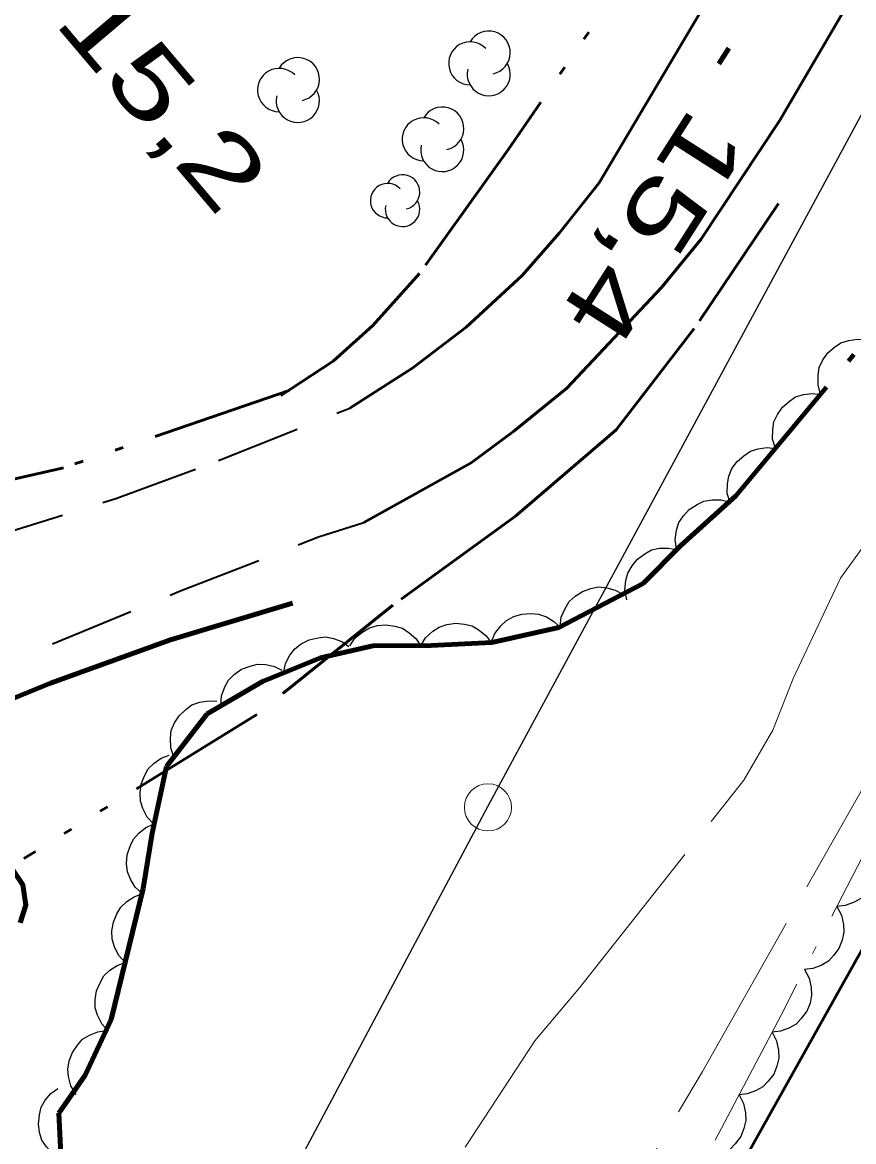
# Model space of a CAD drawing. Extents: x 386081 to 389416, y 5130568 to 5134082.
# Drawn here: x 388083.94 to 388119.2, y 5132496.39 to 5132543.87 of the extents above; entities that cross this region are included whole.
import ezdxf

# ---------------------------------------------------------------- set-up
doc = ezdxf.new("R2010")
doc.units = 0
doc.header["$LTSCALE"] = 1.2
for name, pattern in [('DASH_DOUBLE_DOT', [9.2, 5, -1.2, 0.3, -1.2, 0.3, -1.2]), ('DOT_DASHED', [7.7, 5, -1.2, 0.3, -1.2]), ('LONG_DASHED', [7.5, 6, -1.5]), ('MEDIUM_DASHED', [4.5, 3, -1.5])]:
    doc.linetypes.add(name, pattern=pattern)
for name, color, linetype, lineweight in [('1', 7, 'Continuous', 53), ('2', 7, 'Continuous', 13), ('21', 7, 'LONG_DASHED', 35), ('3', 7, 'Continuous', 140), ('36', 7, 'Continuous', 13), ('4', 7, 'DASH_DOUBLE_DOT', 53), ('44', 7, 'Continuous', 25)]:
    doc.layers.add(name, color=color, linetype=linetype, lineweight=lineweight)

msp = doc.modelspace()

# ---------------------------------------------------------------- linework, layer by layer
at = {"layer": '1'}
msp.add_lwpolyline([(388069.45, 5132417.95), (388103.17, 5132475.01), (388105.15, 5132478.96), (388107.78, 5132483.5), (388119.66, 5132504.72), (388132.24, 5132527.83), (388142.81, 5132546.51), (388163.69, 5132584.01), (388170.23, 5132596.41), (388175.23, 5132604.94), (388175.72, 5132605.13), (388177.83, 5132605.59), (388178.5, 5132605.42), (388179.26, 5132604.9), (388180.48, 5132604.63)], dxfattribs=at)
at = {"layer": '2', "linetype": 'LONG_DASHED'}
for points in [[(388065.84, 5132423.18), (388067.33, 5132424.9), (388070.87, 5132429.55), (388072.75, 5132432.57), (388086.71, 5132454.19), (388091.86, 5132462.74), (388099.79, 5132476.49), (388101.48, 5132480.05), (388104.41, 5132485.49), (388107.19, 5132489.9), (388112.79, 5132499.37), (388120.65, 5132513.26), (388124.94, 5132521.53), (388137.48, 5132544.98), (388140.98, 5132550.83), (388155.26, 5132575.3), (388157.3, 5132579.42), (388158.41, 5132582.4), (388160.1, 5132585.84), (388162.51, 5132589.88), (388166.35, 5132596.99), (388170.81, 5132608.08)], [(388072.27, 5132442.62), (388077.33, 5132448.57), (388089.93, 5132468.74), (388090.87, 5132470.93), (388091.75, 5132473.82), (388095.05, 5132483.59), (388096.31, 5132486.26), (388097.78, 5132488.63), (388105.68, 5132500.66), (388107.57, 5132502.92), (388114.54, 5132511.72), (388115.78, 5132513.84), (388116.63, 5132516.04), (388118.64, 5132520.3), (388119.64, 5132521.66), (388120.94, 5132523.98), (388122.01, 5132526.51), (388125.42, 5132531.75)]]:
    msp.add_lwpolyline(points, dxfattribs=at)
at = {"layer": '21', "linetype": 'Continuous', "lineweight": 53}
for points in [[(388098.42, 5132522.66), (388102.98, 5132525.19), (388104.79, 5132526.53), (388107.03, 5132528.36), (388111.05, 5132532.62), (388112.72, 5132534.66), (388116.06, 5132539.7), (388119.98, 5132546.42), (388127.85, 5132560.88), (388146.2, 5132592.04), (388156.07, 5132609.34), (388160.84, 5132618.07), (388162.81, 5132620.51), (388164.03, 5132621.23), (388165.82, 5132621.63), (388168.79, 5132621.26), (388174.11, 5132619.4), (388181.42, 5132616.63), (388184.89, 5132615.25), (388186.07, 5132614.48)], [(388097.83, 5132527.51), (388100.5, 5132529.22), (388102.76, 5132530.94), (388105.14, 5132533.13), (388106.72, 5132534.94), (388108.4, 5132537.07), (388118.89, 5132554.74), (388124.74, 5132565.19), (388129.55, 5132573.12), (388147.84, 5132605.23), (388154.33, 5132616.26)]]:
    msp.add_lwpolyline(points, dxfattribs=at)
at = {"layer": '21', "linetype": 'MEDIUM_DASHED'}
for points in [[(388006.82, 5132435.09), (388017.51, 5132449), (388028.93, 5132464.13), (388049.15, 5132490.46), (388057.63, 5132501.87), (388067.26, 5132514.15), (388068.84, 5132515.78), (388070.21, 5132516.94), (388071.45, 5132517.84), (388072.81, 5132518.63), (388074.76, 5132519.51), (388077.04, 5132520.3), (388087.9, 5132523.67), (388092.26, 5132525.28), (388097.83, 5132527.51)], [(388012.45, 5132436.38), (388020.46, 5132446.74), (388029.69, 5132459.12), (388039.16, 5132471.33), (388050.45, 5132485.5), (388059.43, 5132497.19), (388068.41, 5132508.38), (388069.9, 5132509.97), (388071.05, 5132511), (388072.38, 5132511.9), (388075.24, 5132513.37), (388090.61, 5132519.74), (388096.5, 5132522.04), (388098.42, 5132522.66)]]:
    msp.add_lwpolyline(points, dxfattribs=at)
at = {"layer": '21', "lineweight": 140}
msp.add_lwpolyline([(388095.4, 5132519.23), (388090.22, 5132517.68), (388085.13, 5132515.84), (388075.09, 5132511.73), (388070.64, 5132508.67), (388067.03, 5132504.63), (388060.26, 5132496.2), (388046.93, 5132479.13), (388043.47, 5132474.97), (388036.42, 5132466.75), (388033.07, 5132462.49), (388029.81, 5132458.17), (388023.42, 5132449.42), (388013.95, 5132436.23), (388007.7, 5132427.38)], dxfattribs=at)
at = {"layer": '3'}
msp.add_line((388113.91, 5132542.78), (388113.48, 5132542.11), dxfattribs=at)
at = {"layer": '36', "lineweight": 25}
msp.add_lwpolyline([(388129.01, 5132557.53), (388103.67, 5132510.59), (388080.89, 5132467.79), (388051.76, 5132408.43), (388082.32, 5132390.9), (388112.7, 5132443.67), (388134.68, 5132481.4), (388175.96, 5132550.09), (388203.59, 5132598.84), (388283.16, 5132575.74)], dxfattribs=at)
at = {"layer": '36'}
msp.add_circle((388103.688, 5132510.57), 1, dxfattribs=at)
at = {"layer": '4'}
for points in [[(388118.42, 5132558.69), (388104.53, 5132538.45), (388100.78, 5132533.22), (388098.8, 5132531.01), (388097.12, 5132529.5), (388094.9, 5132528.04)], [(388116.01, 5132536.19), (388112.44, 5132530.88), (388109.13, 5132526.58), (388104.86, 5132522.92), (388099.66, 5132519.15), (388093.88, 5132514.51), (388084, 5132508.4)], [(388095.25, 5132528.26), (388085.68, 5132524.97), (388075.14, 5132522.59)]]:
    msp.add_lwpolyline(points, dxfattribs=at)
at = {"layer": '4', "linetype": 'Continuous', "lineweight": 90}
msp.add_lwpolyline([(388083.84, 5132505.67), (388084.09, 5132506.42), (388083.96, 5132507.28), (388083.47, 5132508.02)], dxfattribs=at)
at = {"layer": '44', "linetype": 'DOT_DASHED', "lineweight": 13}
msp.add_lwpolyline([(388156.81, 5132570.36), (388153.75, 5132563.84), (388149.14, 5132554.88), (388146.25, 5132549.94), (388141.73, 5132542.8), (388138.23, 5132538.04), (388128.19, 5132523.74), (388125.68, 5132519.61), (388121.02, 5132511.29), (388116.12, 5132501.76), (388101.5, 5132474.04)], dxfattribs=at)
at = {"layer": '44', "linetype": 'DOT_DASHED', "lineweight": 90}
msp.add_lwpolyline([(388085.62, 5132495.01), (388085.49, 5132497.6), (388086.6, 5132499.21), (388087.71, 5132501.57), (388089.07, 5132507.13), (388089.44, 5132509.47), (388090.06, 5132512.31), (388091.78, 5132514.54), (388094.13, 5132515.91), (388096.59, 5132516.91), (388098.81, 5132517.42), (388101.28, 5132517.43), (388103.86, 5132517.57), (388106.7, 5132518.2), (388110.27, 5132520.07), (388111.87, 5132521.68), (388114.21, 5132523.79), (388121.24, 5132532.21), (388129.48, 5132545.18)], dxfattribs=at)
at = {"layer": '44'}
for points in [[(388117.8, 5132528.09), (388117.69, 5132528.49), (388117.69, 5132528.9), (388117.74, 5132529.23), (388117.89, 5132529.55), (388118.1, 5132529.85), (388118.39, 5132530.1), (388118.66, 5132530.28), (388119, 5132530.38), (388119.37, 5132530.43), (388119.72, 5132530.4)], [(388115.88, 5132525.79), (388115.76, 5132526.19), (388115.77, 5132526.6), (388115.82, 5132526.92), (388115.97, 5132527.24), (388116.18, 5132527.55), (388116.47, 5132527.79), (388116.74, 5132527.98), (388117.08, 5132528.08), (388117.44, 5132528.13), (388117.8, 5132528.09)], [(388113.96, 5132523.49), (388113.84, 5132523.89), (388113.85, 5132524.29), (388113.9, 5132524.62), (388114.04, 5132524.94), (388114.26, 5132525.24), (388114.55, 5132525.49), (388114.82, 5132525.68), (388115.15, 5132525.78), (388115.52, 5132525.83), (388115.88, 5132525.79)], [(388111.69, 5132521.52), (388111.63, 5132521.93), (388111.69, 5132522.33), (388111.79, 5132522.65), (388111.98, 5132522.94), (388112.23, 5132523.21), (388112.56, 5132523.42), (388112.85, 5132523.56), (388113.2, 5132523.62), (388113.57, 5132523.61), (388113.92, 5132523.53)], [(388109.58, 5132519.38), (388109.5, 5132519.79), (388109.54, 5132520.19), (388109.62, 5132520.51), (388109.8, 5132520.82), (388110.03, 5132521.1), (388110.34, 5132521.33), (388110.63, 5132521.49), (388110.97, 5132521.56), (388111.34, 5132521.57), (388111.7, 5132521.51)], [(388106.75, 5132518.23), (388106.8, 5132518.64), (388106.96, 5132519.01), (388107.13, 5132519.3), (388107.39, 5132519.53), (388107.7, 5132519.73), (388108.06, 5132519.85), (388108.38, 5132519.92), (388108.73, 5132519.89), (388109.09, 5132519.79), (388109.41, 5132519.62)], [(388103.83, 5132517.56), (388103.98, 5132517.95), (388104.23, 5132518.27), (388104.47, 5132518.5), (388104.78, 5132518.66), (388105.13, 5132518.77), (388105.52, 5132518.79), (388105.84, 5132518.77), (388106.17, 5132518.65), (388106.49, 5132518.46), (388106.75, 5132518.21)], [(388097.83, 5132517.42), (388098.06, 5132517.76), (388098.38, 5132518.02), (388098.66, 5132518.19), (388099, 5132518.28), (388099.36, 5132518.32), (388099.74, 5132518.26), (388100.06, 5132518.17), (388100.35, 5132517.98), (388100.63, 5132517.73), (388100.83, 5132517.43)], [(388100.83, 5132517.41), (388101.04, 5132517.76), (388101.35, 5132518.04), (388101.62, 5132518.22), (388101.95, 5132518.33), (388102.32, 5132518.38), (388102.7, 5132518.34), (388103.02, 5132518.27), (388103.32, 5132518.09), (388103.61, 5132517.85), (388103.82, 5132517.57)], [(388095.01, 5132516.27), (388095.1, 5132516.68), (388095.29, 5132517.03), (388095.49, 5132517.3), (388095.77, 5132517.51), (388096.1, 5132517.68), (388096.48, 5132517.76), (388096.8, 5132517.8), (388097.14, 5132517.73), (388097.49, 5132517.6), (388097.79, 5132517.4)], [(388092.36, 5132514.88), (388092.39, 5132515.3), (388092.53, 5132515.68), (388092.69, 5132515.97), (388092.94, 5132516.22), (388093.24, 5132516.43), (388093.6, 5132516.56), (388093.91, 5132516.65), (388094.27, 5132516.63), (388094.63, 5132516.55), (388094.95, 5132516.39)], [(388090.36, 5132512.7), (388090.23, 5132513.09), (388090.22, 5132513.5), (388090.25, 5132513.83), (388090.39, 5132514.15), (388090.59, 5132514.46), (388090.87, 5132514.72), (388091.13, 5132514.92), (388091.47, 5132515.03), (388091.83, 5132515.09), (388092.19, 5132515.07)], [(388089.52, 5132509.86), (388089.24, 5132510.16), (388089.05, 5132510.52), (388088.95, 5132510.83), (388088.93, 5132511.19), (388088.98, 5132511.55), (388089.12, 5132511.91), (388089.27, 5132512.2), (388089.53, 5132512.44), (388089.83, 5132512.65), (388090.16, 5132512.79)], [(388089.03, 5132506.9), (388088.73, 5132507.18), (388088.52, 5132507.53), (388088.4, 5132507.84), (388088.36, 5132508.19), (388088.39, 5132508.56), (388088.51, 5132508.92), (388088.65, 5132509.22), (388088.88, 5132509.48), (388089.18, 5132509.71), (388089.5, 5132509.86)], [(388119.86, 5132509.03), (388120.06, 5132508.66), (388120.14, 5132508.27), (388120.17, 5132507.94), (388120.09, 5132507.59), (388119.95, 5132507.25), (388119.72, 5132506.94), (388119.5, 5132506.71), (388119.19, 5132506.53), (388118.84, 5132506.41), (388118.49, 5132506.36)], [(388088.3, 5132503.99), (388088.02, 5132504.3), (388087.85, 5132504.66), (388087.75, 5132504.98), (388087.74, 5132505.33), (388087.8, 5132505.7), (388087.95, 5132506.05), (388088.11, 5132506.33), (388088.37, 5132506.57), (388088.68, 5132506.78), (388089.01, 5132506.9)], [(388118.49, 5132506.36), (388118.69, 5132506), (388118.77, 5132505.6), (388118.79, 5132505.27), (388118.72, 5132504.93), (388118.58, 5132504.58), (388118.35, 5132504.28), (388118.13, 5132504.04), (388117.82, 5132503.86), (388117.47, 5132503.74), (388117.11, 5132503.69)], [(388087.59, 5132501.07), (388087.31, 5132501.38), (388087.13, 5132501.75), (388087.03, 5132502.06), (388087.03, 5132502.42), (388087.08, 5132502.78), (388087.24, 5132503.13), (388087.4, 5132503.42), (388087.65, 5132503.66), (388087.96, 5132503.86), (388088.3, 5132503.99)], [(388117.11, 5132503.69), (388117.32, 5132503.33), (388117.4, 5132502.93), (388117.42, 5132502.6), (388117.35, 5132502.26), (388117.21, 5132501.92), (388116.98, 5132501.61), (388116.76, 5132501.37), (388116.45, 5132501.2), (388116.1, 5132501.07), (388115.74, 5132501.03)], [(388086.22, 5132498.39), (388086, 5132498.75), (388085.9, 5132499.15), (388085.87, 5132499.47), (388085.93, 5132499.82), (388086.06, 5132500.17), (388086.28, 5132500.48), (388086.49, 5132500.73), (388086.79, 5132500.91), (388087.14, 5132501.05), (388087.49, 5132501.11)], [(388115.74, 5132501.03), (388115.93, 5132500.66), (388116.01, 5132500.26), (388116.03, 5132499.93), (388115.95, 5132499.59), (388115.81, 5132499.25), (388115.58, 5132498.95), (388115.35, 5132498.71), (388115.04, 5132498.54), (388114.69, 5132498.42), (388114.34, 5132498.38)], [(388085.59, 5132495.65), (388085.23, 5132495.87), (388084.96, 5132496.17), (388084.77, 5132496.45), (388084.67, 5132496.78), (388084.62, 5132497.15), (388084.66, 5132497.53), (388084.73, 5132497.85), (388084.91, 5132498.15), (388085.15, 5132498.43), (388085.44, 5132498.65)], [(388114.34, 5132498.38), (388114.53, 5132498.01), (388114.61, 5132497.61), (388114.63, 5132497.28), (388114.55, 5132496.94), (388114.41, 5132496.6), (388114.18, 5132496.29), (388113.95, 5132496.06), (388113.64, 5132495.89), (388113.29, 5132495.76), (388112.94, 5132495.72)]]:
    msp.add_lwpolyline(points, dxfattribs=at)
for centre, radius, start, end in [((388103.722, 5132542.588), 0.914, 282.2692, 149.7263), ((388102.936, 5132542.131), 0.914, 44.1154, 269.804), ((388095.624, 5132541.46), 0.919, 282.2692, 149.7263), ((388103.722, 5132541.674), 0.914, 166.9369, 29.6212), ((388094.834, 5132541.001), 0.919, 44.1154, 269.804), ((388095.624, 5132540.542), 0.919, 166.9369, 29.6212), ((388101.752, 5132539.368), 0.914, 282.2692, 149.7263), ((388100.965, 5132538.911), 0.914, 44.1154, 269.804), ((388101.752, 5132538.453), 0.914, 166.9369, 29.6212), ((388100.066, 5132536.672), 0.732, 282.2692, 149.7263), ((388099.436, 5132536.307), 0.732, 44.1154, 269.804), ((388100.066, 5132535.941), 0.732, 166.9369, 29.6212)]:
    msp.add_arc(centre, radius, start, end, dxfattribs=at)

# ---------------------------------------------------------------- texts
at = {"layer": '3'}
for s, rotation, width, p in [('15,2   ', 310.294, 1.4, (388085.23, 5132543.87)), ('15,4   ', 237.431, 1.35, (388112.33, 5132540.38))]:
    msp.add_text(s, height=3, rotation=rotation, dxfattribs=dict(at, width=width)).set_placement(p)

doc.saveas('drawing.dxf')
